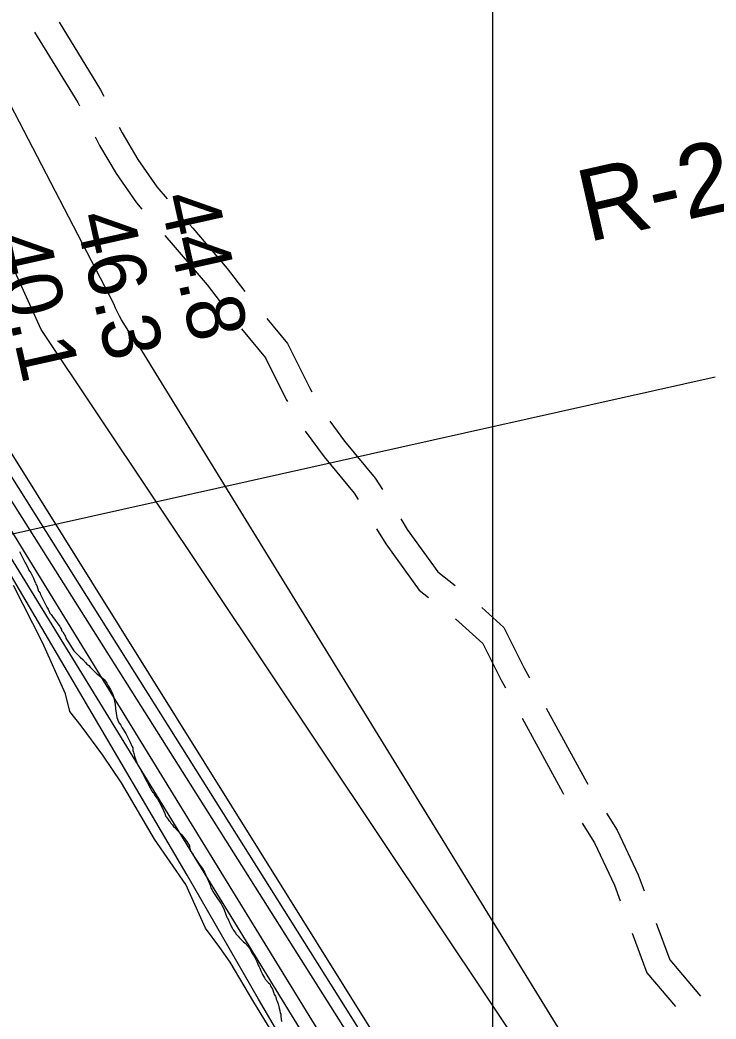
# Model space of a CAD drawing. Extents: x 3263578 to 3301413, y 764927 to 798602.
# Drawn here: x 3280286 to 3281091, y 791661 to 792816 of the extents above; entities that cross this region are included whole.
import ezdxf

# ---------------------------------------------------------------- set-up
doc = ezdxf.new("R2010")
doc.units = 0
for name, color, linetype in [('V-GRID-MAJR', 7, 'Continuous'), ('V-RIVR-EDGE', 7, 'Continuous'), ('V-RIVR-RANG', 7, 'Continuous'), ('V-RIVR-RANG-IDEN', 7, 'Continuous'), ('V-ROAD-CNTR', 7, 'Continuous'), ('V-SITE-VEGE', 7, 'Continuous'), ('V-TOPO-DPTH', 7, 'Continuous'), ('V-TOPO-MAJR', 7, 'Continuous'), ('V-TOPO-MINR', 7, 'Continuous'), ('V-UTIL-LINE', 7, 'Continuous')]:
    doc.layers.add(name, color=color, linetype=linetype)

msp = doc.modelspace()

# ---------------------------------------------------------------- linework, layer by layer
at = {"layer": 'V-GRID-MAJR'}
msp.add_spline([(3280833.3, 775830.4), (3280833.3, 781889.1), (3280833.3, 787951.1), (3280833.3, 794013.2), (3280833.3, 794016.5)], degree=3, dxfattribs=at)
at = {"layer": 'V-RIVR-EDGE'}
msp.add_lwpolyline([(3280593.8, 791620.6), (3280557, 791681.1), (3280529.3, 791727.3), (3280517.6, 791744.2), (3280501.1, 791766.4), (3280478.2, 791816.9), (3280441.8, 791869.2), (3280403.7, 791934.5), (3280382.1, 791966.3), (3280357, 792000.2), (3280344, 792016.8), (3280339.2, 792037.2), (3280312.4, 792096.8), (3280279.1, 792162.5)], dxfattribs=at)
at = {"layer": 'V-ROAD-CNTR'}
for points in [[(3280331.6, 792813.9), (3280379.6, 792735.4), (3280383.2, 792728.3)], [(3280303.4, 792802.4), (3280353.4, 792720.8), (3280355.3, 792717)], [(3280401.1, 792692.5), (3280404.5, 792685.7), (3280422.8, 792655), (3280444.8, 792623.3), (3280456.7, 792609.7)], [(3280373.2, 792681.2), (3280378.2, 792671.3), (3280397.6, 792638.7), (3280421.1, 792604.9), (3280427.5, 792597.5)], [(3280482.9, 792579.5), (3280486.3, 792575.6), (3280526, 792529.1), (3280546.6, 792502.5)], [(3280453.8, 792567.3), (3280463.6, 792556), (3280502.7, 792510.2), (3280517.9, 792490.6)], [(3280571.7, 792471.3), (3280595.8, 792442.4), (3280621, 792391.4), (3280623.7, 792386.6)], [(3280542.7, 792459.2), (3280570.5, 792425.9), (3280594.4, 792377.5), (3280595.7, 792375.2)], [(3280644.8, 792352.7), (3280661.7, 792329.6), (3280697.1, 792286.8), (3280705.5, 792273.4)], [(3280616.2, 792341), (3280638, 792311.2), (3280672.7, 792269.2), (3280677.3, 792261.9)], [(3280726.8, 792239.5), (3280734.3, 792227.5), (3280769.7, 792178.4), (3280789.6, 792162.8)], [(3280698.6, 792228), (3280709.4, 792210.8), (3280747.9, 792157.4), (3280758.8, 792148.8)], [(3280820.3, 792137.2), (3280845.9, 792114.2), (3280869.1, 792067.9), (3280875.7, 792055.8)], [(3280790.1, 792124), (3280821.6, 792095.7), (3280842.6, 792054), (3280847.8, 792044.4)], [(3280894.9, 792020.7), (3280939.4, 791939), (3280943.2, 791933.1)], [(3280867, 792009.2), (3280913.6, 791923.8), (3280915, 791921.5)], [(3280964.5, 791899.3), (3280977, 791879.7), (3281001.4, 791828), (3281008.2, 791809.6)], [(3280936.4, 791887.7), (3280950.6, 791865.2), (3280973.7, 791816.4), (3280980.4, 791798.2)], [(3281022.1, 791772.1), (3281037.7, 791730), (3281073.2, 791687.9)], [(3280994.3, 791760.7), (3281011.4, 791714.7), (3281044.2, 791675.8)]]:
    msp.add_lwpolyline(points, dxfattribs=at)
at = {"layer": 'V-SITE-VEGE'}
for p, q in [((3280285.8, 792201.8), (3280287.1, 792199.6)), ((3280287.1, 792199.6), (3280288, 792197.4)), ((3280288, 792197.4), (3280289.6, 792194.2)), ((3280289.6, 792194.2), (3280292.4, 792189)), ((3280292.4, 792189), (3280293.3, 792187.8)), ((3280293.3, 792187.8), (3280295.5, 792183.3)), ((3280295.5, 792183.3), (3280296.7, 792180.4)), ((3280296.7, 792180.4), (3280299, 792177.2)), ((3280299, 792177.2), (3280300.5, 792174.3)), ((3280300.5, 792174.3), (3280302.1, 792171.1)), ((3280302.1, 792171.1), (3280303.6, 792167)), ((3280303.6, 792167), (3280304.3, 792165.7)), ((3280304.3, 792165.7), (3280304.9, 792164.1)), ((3280304.9, 792164.1), (3280305.8, 792162.5)), ((3280305.8, 792162.5), (3280308, 792156.1)), ((3280308, 792156.1), (3280309.6, 792153.8)), ((3280309.6, 792153.8), (3280310.2, 792152.2)), ((3280310.2, 792152.2), (3280311.1, 792150.6)), ((3280311.1, 792150.6), (3280314.9, 792143)), ((3280314.9, 792143), (3280317.4, 792137.5)), ((3280317.4, 792137.5), (3280318.9, 792135.3)), ((3280318.9, 792135.3), (3280320.2, 792132.7)), ((3280320.2, 792132.7), (3280320.5, 792131.8)), ((3280320.5, 792131.8), (3280321.1, 792130.8)), ((3280321.1, 792130.8), (3280322.4, 792129.2)), ((3280322.4, 792129.2), (3280324, 792126.6)), ((3280324, 792126.6), (3280327.1, 792122.5)), ((3280327.1, 792122.5), (3280329.6, 792119.6)), ((3280329.6, 792119.6), (3280332.5, 792115.4)), ((3280332.5, 792115.4), (3280333.4, 792113.8)), ((3280333.4, 792113.8), (3280334.3, 792111.9)), ((3280334.3, 792111.9), (3280334.6, 792110.6)), ((3280334.6, 792110.6), (3280335.9, 792109)), ((3280335.9, 792109), (3280339, 792103.6)), ((3280339, 792103.6), (3280339.3, 792101.6)), ((3280339.3, 792101.6), (3280341.5, 792098.8)), ((3280341.5, 792098.8), (3280343.7, 792095.2)), ((3280343.7, 792095.2), (3280345.9, 792091.4)), ((3280345.9, 792091.4), (3280348.8, 792087.2)), ((3280348.8, 792087.2), (3280356, 792079.8)), ((3280356, 792079.8), (3280359.2, 792076.9)), ((3280359.2, 792076.9), (3280362.3, 792073.7)), ((3280362.3, 792073.7), (3280363.9, 792071.8)), ((3280363.9, 792071.8), (3280364.9, 792070.8)), ((3280364.9, 792070.8), (3280366.1, 792070.2)), ((3280366.1, 792070.2), (3280367.7, 792068.2)), ((3280367.7, 792068.2), (3280375, 792060.9)), ((3280375, 792060.9), (3280376.2, 792060.2)), ((3280376.2, 792060.2), (3280378.4, 792058)), ((3280378.4, 792058), (3280380, 792056.7)), ((3280380, 792056.7), (3280381, 792056.3)), ((3280381, 792056.3), (3280383.2, 792054.4)), ((3280383.2, 792054.4), (3280384.1, 792053.4)), ((3280384.1, 792053.4), (3280387, 792049.6)), ((3280387, 792049.6), (3280388.5, 792046.7)), ((3280388.5, 792046.7), (3280391, 792042.5)), ((3280391, 792042.5), (3280391.3, 792041.6)), ((3280391.3, 792041.6), (3280393.8, 792036.8)), ((3280393.8, 792036.8), (3280394.5, 792034.2)), ((3280394.5, 792034.2), (3280394.8, 792032.3)), ((3280394.8, 792032.3), (3280395.7, 792028.8)), ((3280395.7, 792028.8), (3280396.3, 792025.6)), ((3280396.3, 792025.6), (3280396.9, 792019.9)), ((3280396.9, 792019.9), (3280398.4, 792010)), ((3280398.4, 792010), (3280399.3, 792008.1)), ((3280399.3, 792008.1), (3280399.9, 792005.8)), ((3280399.9, 792005.8), (3280401.5, 792003)), ((3280401.5, 792003), (3280403.1, 792001)), ((3280403.1, 792001), (3280404.6, 791998.1)), ((3280404.6, 791998.1), (3280409, 791991.7)), ((3280409, 791991.7), (3280414, 791981.5)), ((3280414, 791981.5), (3280415.9, 791977)), ((3280415.9, 791977), (3280416.8, 791975.1)), ((3280416.8, 791975.1), (3280417.1, 791971.9)), ((3280417.1, 791971.9), (3280417.8, 791970)), ((3280417.8, 791970), (3280418.4, 791966.8)), ((3280418.4, 791966.8), (3280419, 791965.2)), ((3280419, 791965.2), (3280420.2, 791960.7)), ((3280420.2, 791960.7), (3280420.8, 791959.8)), ((3280420.8, 791959.8), (3280421.5, 791957.5)), ((3280421.5, 791957.5), (3280422.1, 791956.6)), ((3280422.1, 791956.6), (3280423, 791954.6)), ((3280423, 791954.6), (3280423, 791954)), ((3280423, 791954), (3280424.3, 791953)), ((3280424.3, 791953), (3280425.9, 791949.8)), ((3280425.9, 791949.8), (3280427.4, 791947)), ((3280427.4, 791947), (3280429, 791944.4)), ((3280429, 791944.4), (3280431.2, 791939.6)), ((3280431.2, 791939.6), (3280433, 791936.1)), ((3280433, 791936.1), (3280434, 791934.8)), ((3280434, 791934.8), (3280434.3, 791933.8)), ((3280434.3, 791933.8), (3280436.8, 791928.7)), ((3280436.8, 791928.7), (3280438.4, 791925.8)), ((3280438.4, 791925.8), (3280439.3, 791924.9)), ((3280439.3, 791924.9), (3280439.6, 791923.9)), ((3280439.6, 791923.9), (3280440.6, 791923.3)), ((3280440.6, 791923.3), (3280441.5, 791921.7)), ((3280441.5, 791921.7), (3280442.5, 791919.7)), ((3280442.5, 791919.7), (3280445.6, 791915.9)), ((3280445.6, 791915.9), (3280449.7, 791908.2)), ((3280449.7, 791908.2), (3280452.5, 791902.5)), ((3280452.5, 791902.5), (3280454, 791898.9)), ((3280454, 791898.9), (3280455, 791895.7)), ((3280455, 791895.7), (3280455.9, 791894.8)), ((3280455.9, 791894.8), (3280456.9, 791893.2)), ((3280456.9, 791893.2), (3280458.4, 791890.9)), ((3280458.4, 791890.9), (3280459.7, 791890)), ((3280459.7, 791890), (3280461, 791888)), ((3280461, 791888), (3280462.2, 791886.8)), ((3280462.2, 791886.8), (3280462.8, 791885.8)), ((3280462.8, 791885.8), (3280464.1, 791884.2)), ((3280464.1, 791884.2), (3280465.4, 791882.9)), ((3280465.4, 791882.9), (3280467.6, 791880.3)), ((3280467.6, 791880.3), (3280473.6, 791874.2)), ((3280473.6, 791874.2), (3280479.5, 791866.5)), ((3280479.5, 791866.5), (3280482.4, 791861.7)), ((3280482.4, 791861.7), (3280482.4, 791860.4)), ((3280482.4, 791860.4), (3280483.6, 791855.7)), ((3280483.6, 791855.7), (3280485.8, 791852.8)), ((3280485.8, 791852.8), (3280488.3, 791848.6)), ((3280488.3, 791848.6), (3280491.4, 791844.1)), ((3280491.4, 791844.1), (3280493.6, 791840.6)), ((3280493.6, 791840.6), (3280497.1, 791835.8)), ((3280497.1, 791835.8), (3280499.6, 791831.3)), ((3280499.6, 791831.3), (3280504.3, 791820.7)), ((3280504.3, 791820.7), (3280506.2, 791816.3)), ((3280506.2, 791816.3), (3280507.1, 791813.1)), ((3280507.1, 791813.1), (3280508.7, 791810.8)), ((3280508.7, 791810.8), (3280509.3, 791808.9)), ((3280509.3, 791808.9), (3280512.4, 791804.1)), ((3280512.4, 791804.1), (3280519, 791794.8)), ((3280519, 791794.8), (3280520.6, 791791.6)), ((3280520.6, 791791.6), (3280522.1, 791788.7)), ((3280522.1, 791788.7), (3280524.6, 791782.3)), ((3280524.6, 791782.3), (3280525.6, 791779.4)), ((3280525.6, 791779.4), (3280526.2, 791778.5)), ((3280526.2, 791778.5), (3280527.4, 791775.9)), ((3280527.4, 791775.9), (3280528.4, 791774.3)), ((3280528.4, 791774.3), (3280529.6, 791771.1)), ((3280529.6, 791771.1), (3280532.1, 791766)), ((3280532.1, 791766), (3280533.1, 791764.4)), ((3280533.1, 791764.4), (3280535.6, 791761.2)), ((3280535.6, 791761.2), (3280536.2, 791759.9)), ((3280536.2, 791759.9), (3280538.7, 791757.3)), ((3280538.7, 791757.3), (3280540, 791755.7)), ((3280540, 791755.7), (3280544.4, 791751.2)), ((3280544.4, 791751.2), (3280546.9, 791749)), ((3280546.9, 791749), (3280550.4, 791745.5)), ((3280550.4, 791745.5), (3280551.7, 791743.5)), ((3280551.7, 791743.5), (3280554.2, 791739)), ((3280554.2, 791739), (3280554.8, 791737.4)), ((3280554.8, 791737.4), (3280556.4, 791735.2)), ((3280556.4, 791735.2), (3280559.2, 791730.7)), ((3280559.2, 791730.7), (3280561.1, 791725.9)), ((3280561.1, 791725.9), (3280562, 791723.7)), ((3280562, 791723.7), (3280562.9, 791721.8)), ((3280562.9, 791721.8), (3280563.6, 791720.2)), ((3280563.6, 791720.2), (3280565.1, 791717.3)), ((3280565.1, 791717.3), (3280566.4, 791714.1)), ((3280566.4, 791714.1), (3280567, 791713.1)), ((3280567, 791713.1), (3280567.9, 791711.2)), ((3280567.9, 791711.2), (3280569.2, 791709)), ((3280569.2, 791709), (3280569.8, 791707.4)), ((3280569.8, 791707.4), (3280573.6, 791703.5)), ((3280573.6, 791703.5), (3280575.2, 791702.2)), ((3280575.2, 791702.2), (3280576.4, 791699)), ((3280576.4, 791699), (3280578.3, 791696.1)), ((3280578.3, 791696.1), (3280579.9, 791691.3)), ((3280579.9, 791691.3), (3280580.5, 791689.7)), ((3280580.5, 791689.7), (3280581.7, 791687.8)), ((3280581.7, 791687.8), (3280582.4, 791686.2)), ((3280582.4, 791686.2), (3280582.7, 791684.6)), ((3280582.7, 791684.6), (3280583.6, 791683)), ((3280583.6, 791683), (3280584.8, 791679.2)), ((3280584.8, 791679.2), (3280586.1, 791674.1)), ((3280586.1, 791674.1), (3280587, 791671.5)), ((3280587, 791671.5), (3280587.3, 791668.3)), ((3280587.3, 791668.3), (3280587.9, 791667.1)), ((3280587.9, 791667.1), (3280587.9, 791665.8)), ((3280587.9, 791665.8), (3280588.2, 791664.2)), ((3280588.2, 791664.2), (3280588.8, 791658.8))]:
    msp.add_line(p, q, dxfattribs=at)
at = {"layer": 'V-TOPO-DPTH'}
msp.add_lwpolyline([(3280591.4, 791318.8), (3280768.9, 791375.5), (3280734.2, 791435.3), (3280725.4, 791452.3), (3280716.8, 791469.3), (3280708.4, 791486.4), (3280700.3, 791503.7), (3280171.6, 792364.7), (3280162.8, 792393.9), (3280154.1, 792423.1), (3280145.5, 792452.4), (3280137, 792481.7), (3280025.3, 792767.6), (3279818.2, 793320.9)], dxfattribs=at)
at = {"layer": 'V-TOPO-MAJR'}
msp.add_lwpolyline([(3281100.7, 791016.8), (3280805.5, 791439.3), (3280795.5, 791453.5), (3280786.3, 791470.3), (3280782.4, 791477.9), (3280778.7, 791485.6), (3280775.3, 791493.4), (3280772, 791501.3), (3280198.9, 792411.9), (3280196, 792421.9), (3280193.1, 792432), (3280190.3, 792442), (3280187.4, 792452.1), (3279814.3, 793496.9), (3279813.6, 793499), (3279812.9, 793501), (3279812.3, 793503.1), (3279811.6, 793505.2), (3279811, 793507.3), (3279810.4, 793509.3), (3279809.7, 793511.4), (3279662.8, 794000), (3279657.9, 794016.4)], dxfattribs=at)
at = {"layer": 'V-TOPO-MINR'}
for points in [[(3281215.2, 790678.8), (3281038.3, 790966.6), (3280831.7, 791225.1), (3280562.1, 791684.5), (3280479.8, 791827.6), (3280165.3, 792362.2), (3279725.7, 793499.5), (3279725.8, 793501.1), (3279725.8, 793502.8), (3279725.5, 793504.4), (3279725.1, 793506), (3279680.3, 793643), (3279666, 793686.9), (3279651.8, 793730.9), (3279637.7, 793774.9), (3279623.7, 793818.9), (3279609.4, 793862.8), (3279594.6, 793906.6), (3279579.1, 793950.1), (3279563.1, 793993.4), (3279555.5, 794015.4)], [(3281122.2, 791009), (3280797.9, 791481.6), (3280796.2, 791482.9), (3280794.7, 791484.6), (3280793.5, 791486.8), (3280792.8, 791487.9), (3280792.3, 791489.1), (3280791.7, 791490.3), (3280791.2, 791491.5), (3280207.2, 792426), (3280206, 792430.3), (3280204.7, 792434.6), (3280203.5, 792438.9), (3280202.3, 792443.2), (3279832.7, 793499.5), (3279832.3, 793501), (3279831.8, 793502.4), (3279831.3, 793503.9), (3279830.9, 793505.3), (3279830.4, 793506.8), (3279830, 793508.3), (3279829.6, 793509.7), (3279829.1, 793511.2), (3279679, 794016.4)], [(3281149.9, 791194.1), (3280941.8, 791496.6), (3280926.8, 791524.6), (3280911.9, 791552.8), (3280897.2, 791581), (3280311, 792458.6), (3279886.9, 793392.8), (3279850.6, 793504.2), (3279850.3, 793505), (3279850, 793505.9), (3279849.8, 793506.7), (3279849.5, 793507.6), (3279849.2, 793508.4), (3279849, 793509.3), (3279848.7, 793510.1), (3279848.5, 793511), (3279699.6, 794016.4)], [(3281093, 790959.5), (3281078.3, 790983.8), (3281063.7, 791008.3), (3280859.3, 791259.2), (3280847.5, 791276.6), (3280836.7, 791294.8), (3280767.1, 791426.9), (3280181.1, 792381.2), (3280174.4, 792403.7), (3280167.8, 792426.2), (3280161.2, 792448.8), (3280154.7, 792471.3), (3279785.5, 793487.2)], [(3281095.3, 790991.1), (3281085.9, 791007.9), (3281076.7, 791024.8), (3280823.1, 791368.5), (3280810.8, 791388), (3280777.6, 791450.7), (3280769.8, 791465.9), (3280762.4, 791481.3), (3280755.4, 791497), (3280748.7, 791512.8), (3280190.2, 792396.9), (3280185.5, 792413), (3280180.8, 792429.2), (3280176.1, 792445.3), (3280171.5, 792461.4), (3279797.1, 793490.2)], [(3280972.6, 791547.8), (3280414.8, 792454.3), (3280414.1, 792454.7), (3280413.4, 792455.2), (3280412.9, 792455.7), (3280412.4, 792456.4), (3280404, 792469.7), (3280401.4, 792474.1), (3280399, 792478.7), (3280396.9, 792483.3), (3280395, 792488.1), (3279890.6, 793459.4)], [(3281163.6, 790808), (3281071.2, 790956.3), (3281065.2, 790965.9), (3281059.1, 790975.5), (3281053, 790985.1), (3281046.8, 790994.7), (3281039.3, 791006.4), (3281028.5, 791021.2), (3281016.9, 791035), (3281003.7, 791047.4), (3280861.8, 791215), (3280734.2, 791435.3), (3280725.4, 791452.3), (3280716.8, 791469.3), (3280708.4, 791486.4), (3280700.3, 791503.7), (3280171.6, 792364.7), (3280162.8, 792393.9), (3280154.1, 792423.1), (3280145.5, 792452.4), (3280137, 792481.7), (3280025.3, 792767.6), (3279818.2, 793320.9)]]:
    msp.add_lwpolyline(points, dxfattribs=at)
at = {"layer": 'V-UTIL-LINE'}
msp.add_line((3274912.9, 791023.7), (3281090.3, 792403.8), dxfattribs=at)

# ---------------------------------------------------------------- texts
at = {"layer": 'V-RIVR-RANG'}
for s, p in [('44.8', (3280447.5, 792611.3)), ('46.3', (3280349.9, 792589.2)), ('40.1', (3280252.9, 792564.8))]:
    msp.add_text(s, height=67, rotation=282.6083, dxfattribs=at).set_placement(p)
at = {"layer": 'V-RIVR-RANG-IDEN'}
msp.add_text('R-257.4', height=83, rotation=12.7467, dxfattribs=at).set_placement((3280942.9, 792559.3))

doc.saveas('drawing.dxf')
